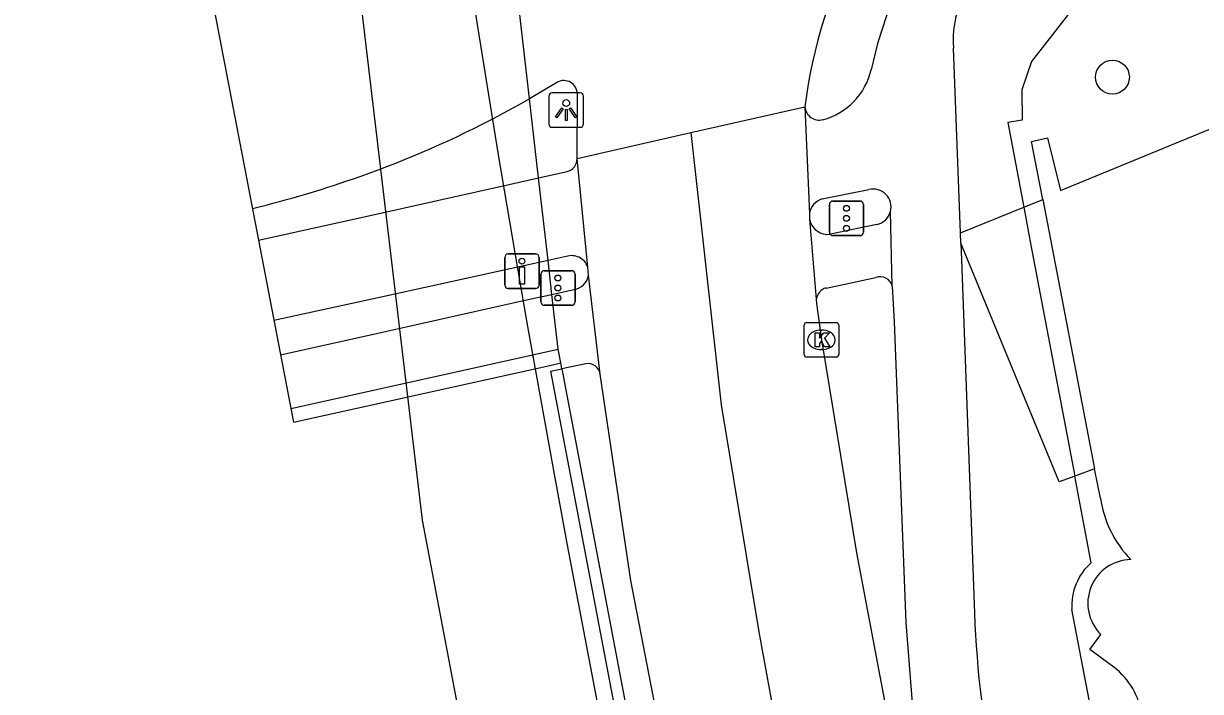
# Model space of a CAD drawing. Extents: x 159265 to 160143, y 383413 to 384319.
# Drawn here: x 159265.5 to 159299.53, y 383947.86 to 383967.15 of the extents above; entities that cross this region are included whole.
import ezdxf

# ---------------------------------------------------------------- set-up
doc = ezdxf.new("R2010")
doc.units = 0
for name, color, linetype in [('IMGEO_Boom', 7, 'Continuous'), ('IMGEO_Dek', 7, 'Continuous'), ('IMGEO_Drukknoppaal', 7, 'Continuous'), ('IMGEO_Fietspad_gesloten', 7, 'Continuous'), ('IMGEO_Kolk', 7, 'Continuous'), ('IMGEO_Lichtpunt', 7, 'Continuous'), ('IMGEO_Lijnafwatering', 7, 'Continuous'), ('IMGEO_Muur', 7, 'Continuous'), ('IMGEO_Pand', 7, 'Continuous'), ('IMGEO_Rijbaan_regionaal_gesloten', 7, 'Continuous'), ('IMGEO_Verkeersregelinstallatiepaal', 7, 'Continuous'), ('IMGEO_Voetpad_open', 7, 'Continuous')]:
    doc.layers.add(name, color=color, linetype=linetype)

msp = doc.modelspace()

# ---------------------------------------------------------------- linework, layer by layer
at = {"layer": 'IMGEO_Boom'}
msp.add_circle((159296.98, 383965.604), 0.489, dxfattribs=at)
at = {"layer": 'IMGEO_Dek'}
for points in [[(159273.299, 383955.634), (159280.709, 383957.278), (159281.028, 383957.348), (159280.954, 383957.749), (159280.773, 383959.33), (159280.661, 383960.306), (159280.387, 383962.692), (159280.125, 383964.98), (159278.545, 383978.753), (159278.462, 383979.478), (159278.393, 383980.079)], [(159269.817, 383974.603), (159270.249, 383971.517), (159273.299, 383955.634)]]:
    msp.add_lwpolyline(points, dxfattribs=at)
at = {"layer": 'IMGEO_Drukknoppaal'}
for p, q in [((159279.512, 383960.496), (159280.302, 383960.496)), ((159280.302, 383960.496), (159279.512, 383960.496)), ((159279.412, 383959.596), (159279.412, 383960.396)), ((159279.412, 383960.396), (159279.412, 383959.596)), ((159280.402, 383960.396), (159280.402, 383959.596)), ((159280.402, 383959.596), (159280.402, 383960.396)), ((159280.302, 383959.496), (159279.512, 383959.496)), ((159279.512, 383959.496), (159280.302, 383959.496))]:
    msp.add_line(p, q, dxfattribs=at)
msp.add_lwpolyline([(159279.982, 383960.121), (159279.982, 383959.621), (159279.832, 383959.621), (159279.832, 383960.121), (159279.982, 383960.121)], dxfattribs=at)
msp.add_circle((159279.907, 383960.286), 0.085, dxfattribs=at)
for centre, start, end in [((159279.512, 383960.396), 90, 180), ((159279.512, 383960.396), 90, 180), ((159280.302, 383960.396), 0, 90), ((159280.302, 383960.396), 360, 90), ((159279.512, 383959.596), 180, 270), ((159279.512, 383959.596), 180, 270), ((159280.302, 383959.596), 270, 0), ((159280.302, 383959.596), 270, 0)]:
    msp.add_arc(centre, 0.1, start, end, dxfattribs=at)
at = {"layer": 'IMGEO_Fietspad_gesloten'}
for points in [[(159290.579, 383967.793), (159290.183, 383966.577), (159290.004, 383965.819)], [(159292.586, 383961.108), (159292.388, 383966.442)], [(159280.387, 383962.692), (159281.215, 383962.875)], [(159272.288, 383960.895), (159275.429, 383961.592), (159279.573, 383962.511), (159280.387, 383962.692)], [(159288.589, 383962.086), (159289.937, 383962.357)], [(159290.612, 383959.566), (159290.562, 383961.72)], [(159292.597, 383960.809), (159292.586, 383961.108)], [(159292.597, 383960.809), (159292.615, 383960.33), (159292.994, 383950.115)], [(159280.661, 383960.306), (159279.958, 383960.152), (159275.832, 383959.248), (159272.735, 383958.57)], [(159281.184, 383960.42), (159280.661, 383960.306)], [(159290.612, 383959.566), (159290.667, 383958.54), (159291.003, 383949.851), (159291.202, 383947.399), (159291.638, 383944.756), (159295.942, 383922.137)]]:
    msp.add_lwpolyline(points, dxfattribs=at)
for centre, radius, start, end in [((159295.098, 383966.705), 2.722, 127.2175, 185.546), ((159288.114, 383966.253), 1.94, 284.6749, 347.0594), ((159288.503, 383964.78), 0.416, 184.1081, 284.2732), ((159281.115, 383963.248), 0.386, 284.9775, 0.7992), ((159290.062, 383961.855), 0.518, 344.906, 104.0044), ((159288.732, 383961.589), 0.517, 106.0735, 172.8985), ((159281.346, 383959.958), 0.49, 19.2227, 109.2746), ((159321.794, 383951.14), 28.819, 182.0377, 192.0426)]:
    msp.add_arc(centre, radius, start, end, dxfattribs=at)
at = {"layer": 'IMGEO_Kolk'}
for p, q in [((159288.065, 383957.59), (159288.065, 383958.442)), ((159288.14, 383958.516), (159288.992, 383958.516)), ((159289.066, 383958.442), (159289.066, 383957.59)), ((159288.553, 383958.296), (159288.578, 383958.296)), ((159288.576, 383957.736), (159288.551, 383957.736)), ((159288.992, 383957.516), (159288.14, 383957.516))]:
    msp.add_line(p, q, dxfattribs=at)
for points in [[(159288.065, 383957.59), (159288.065, 383958.442)], [(159288.14, 383958.516), (159288.992, 383958.516)], [(159289.066, 383958.442), (159289.066, 383957.59)], [(159288.386, 383958.216), (159288.509, 383958.216), (159288.509, 383958.065), (159288.639, 383958.216), (159288.803, 383958.216), (159288.657, 383958.065), (159288.81, 383957.816), (159288.658, 383957.816), (159288.573, 383957.98), (159288.509, 383957.913), (159288.509, 383957.816), (159288.386, 383957.816), (159288.386, 383958.216)], [(159288.992, 383957.516), (159288.14, 383957.516)]]:
    msp.add_lwpolyline(points, dxfattribs=at)
for centre, start, end in [((159288.142, 383958.44), 91.552, 178.448), ((159288.142, 383958.44), 91.552, 178.448), ((159288.99, 383958.44), 1.552, 88.448), ((159288.99, 383958.44), 1.552, 88.448), ((159288.142, 383957.592), 181.552, 268.448), ((159288.142, 383957.592), 181.552, 268.448), ((159288.99, 383957.592), 271.552, 358.448), ((159288.99, 383957.592), 271.552, 358.448)]:
    msp.add_arc(centre, 0.0765, start, end, dxfattribs=at)
for centre, major_axis, ratio, start_param, end_param in [((159288.552, 383958.016), (-0.387, 0.002), 0.722429, 4.712389, 7.853982), ((159288.577, 383958.016), (-0.39, 0.002), 0.717154, 1.570796, 4.712389)]:
    msp.add_ellipse(centre, major_axis=major_axis, ratio=ratio, start_param=start_param, end_param=end_param, dxfattribs=at)
at = {"layer": 'IMGEO_Lichtpunt'}
for p, q in [((159280.687, 383965.057), (159280.687, 383964.25)), ((159280.687, 383965.057), (159280.687, 383964.25)), ((159281.589, 383965.152), (159280.781, 383965.152)), ((159281.589, 383965.152), (159280.781, 383965.152)), ((159281.683, 383964.25), (159281.683, 383965.057)), ((159281.683, 383964.25), (159281.683, 383965.057)), ((159280.781, 383964.156), (159281.589, 383964.156)), ((159280.781, 383964.156), (159281.589, 383964.156))]:
    msp.add_line(p, q, dxfattribs=at)
for points in [[(159281.061, 383964.721), (159281.1, 383964.693), (159280.912, 383964.431), (159280.874, 383964.458), (159281.061, 383964.721)], [(159281.163, 383964.673), (159281.21, 383964.673), (159281.21, 383964.351), (159281.163, 383964.351), (159281.163, 383964.673)], [(159281.273, 383964.693), (159281.311, 383964.72), (159281.498, 383964.458), (159281.459, 383964.43), (159281.273, 383964.693)]]:
    msp.add_lwpolyline(points, dxfattribs=at)
msp.add_circle((159281.186, 383964.855), 0.0994, dxfattribs=at)
for centre, start, end in [((159280.781, 383965.057), 90, 180), ((159280.781, 383965.057), 90, 180), ((159281.589, 383965.057), 0, 90), ((159281.589, 383965.057), 0, 90), ((159280.781, 383964.25), 180, 270), ((159280.781, 383964.25), 180, 270), ((159281.589, 383964.25), 270, 0), ((159281.589, 383964.25), 270, 360)]:
    msp.add_arc(centre, 0.0946, start, end, dxfattribs=at)
at = {"layer": 'IMGEO_Lijnafwatering'}
for points in [[(159276.755, 383981.12), (159276.949, 383978.154), (159277.576, 383973.818), (159278.56, 383967.425), (159279.233, 383963.307), (159279.791, 383960.016), (159280.071, 383958.4)], [(159280.071, 383958.4), (159280.818, 383954.239), (159281.212, 383952.082), (159283.756, 383938.742)]]:
    msp.add_lwpolyline(points, dxfattribs=at)
at = {"layer": 'IMGEO_Muur'}
for points in [[(159273.222, 383956.031), (159280.954, 383957.749)], [(159314.238, 383781.271), (159280.741, 383957.112), (159281.061, 383957.173)], [(159281.061, 383957.173), (159314.487, 383781.303), (159314.238, 383781.271)]]:
    msp.add_lwpolyline(points, dxfattribs=at)
at = {"layer": 'IMGEO_Pand'}
for points in [[(159294.965, 383962.066), (159294.64, 383963.748), (159295.1, 383963.85), (159295.478, 383962.329), (159316.608, 383971.018), (159316.984, 383970.179), (159321.28, 383971.93), (159320.908, 383972.792), (159338.27, 383979.904)], [(159294.965, 383962.066), (159296.466, 383954.292)], [(159296.631, 383953.437), (159296.466, 383954.292)], [(159297.023, 383948.556), (159296.33, 383949.069), (159296.646, 383949.504)]]:
    msp.add_lwpolyline(points, dxfattribs=at)
for centre, radius, start, end in [((159299.846, 383953.933), 3.253, 188.7699, 224.1789), ((159297.532, 383950.403), 1.263, 90.8674, 225.4293), ((159295.757, 383946.893), 2.089, 7.2727, 52.7189)]:
    msp.add_arc(centre, radius, start, end, dxfattribs=at)
at = {"layer": 'IMGEO_Rijbaan_regionaal_gesloten'}
for points in [[(159280.211, 384172.631), (159274.487, 384158.497), (159272.013, 384150.923), (159269.535, 384141.678), (159267.507, 384132.324), (159266.005, 384119.851), (159265.496, 384109.233), (159267.965, 384029.162), (159271.62, 383998.252), (159277.018, 383952.804), (159311.634, 383770.65), (159326.117, 383701.416), (159334.862, 383664.196)], [(159280.125, 383964.98), (159278.545, 383978.753)], [(159280.935, 383965.46), (159280.125, 383964.98)], [(159280.125, 383964.98), (159279.872, 383964.83), (159279.249, 383964.494)], [(159280.387, 383962.692), (159280.125, 383964.98)], [(159281.501, 383963.253), (159281.509, 383965.123)], [(159284.794, 383964.002), (159288.088, 383964.75)], [(159288.088, 383964.75), (159288.219, 383961.653)], [(159281.501, 383963.253), (159284.794, 383964.002)], [(159284.794, 383964.002), (159285.67, 383956.14), (159286.758, 383949.576), (159287.259, 383946.83), (159288.715, 383938.85), (159290.32, 383930.899), (159291.724, 383923.156), (159293.222, 383915.43), (159294.735, 383907.617), (159295.538, 383903.733), (159296.639, 383898.589)], [(159281.808, 383960.119), (159281.501, 383963.253)], [(159280.661, 383960.306), (159280.387, 383962.692)], [(159288.219, 383961.653), (159288.223, 383961.497)], [(159288.223, 383961.497), (159288.417, 383959.19)], [(159280.773, 383959.33), (159280.661, 383960.306)], [(159281.83, 383959.887), (159281.808, 383960.119)], [(159282.172, 383957.025), (159281.83, 383959.887)], [(159281.061, 383957.173), (159281.028, 383957.348), (159280.954, 383957.749), (159280.773, 383959.33)], [(159288.417, 383959.19), (159288.419, 383959.069), (159288.565, 383958.015), (159289.579, 383951.86), (159291.671, 383940.817), (159294.9, 383923.637), (159295.186, 383922.018)], [(159316.213, 383777.09), (159315.456, 383780.799), (159309.353, 383813.036), (159303.32, 383844.753), (159290.389, 383912.552), (159284.239, 383944.948), (159283.058, 383951.058), (159282.172, 383957.025)]]:
    msp.add_lwpolyline(points, dxfattribs=at)
for centre, radius, start, end in [((159302.436, 383962.946), 14.461, 131.5681, 172.8326), ((159281.121, 383965.119), 0.388, 0.5986, 118.5663), ((159264.867, 383991.922), 30.97, 289.5534, 297.6709), ((159264.87, 383991.953), 30.998, 283.5108, 289.5282)]:
    msp.add_arc(centre, radius, start, end, dxfattribs=at)
at = {"layer": 'IMGEO_Verkeersregelinstallatiepaal'}
for p, q in [((159288.795, 383961.126), (159288.795, 383961.926)), ((159288.795, 383961.926), (159288.795, 383961.126)), ((159288.895, 383962.026), (159289.685, 383962.026)), ((159289.685, 383962.026), (159288.895, 383962.026)), ((159289.785, 383961.926), (159289.785, 383961.126)), ((159289.785, 383961.126), (159289.785, 383961.926)), ((159289.685, 383961.026), (159288.895, 383961.026)), ((159288.895, 383961.026), (159289.685, 383961.026)), ((159280.452, 383959.113), (159280.452, 383959.913)), ((159280.452, 383959.913), (159280.452, 383959.113)), ((159280.552, 383960.013), (159281.342, 383960.013)), ((159281.342, 383960.013), (159280.552, 383960.013)), ((159281.442, 383959.913), (159281.442, 383959.113)), ((159281.442, 383959.113), (159281.442, 383959.913)), ((159281.342, 383959.013), (159280.552, 383959.013)), ((159280.552, 383959.013), (159281.342, 383959.013))]:
    msp.add_line(p, q, dxfattribs=at)
for centre in [(159289.29, 383961.816), (159289.29, 383961.526), (159289.29, 383961.236), (159280.947, 383959.803), (159280.947, 383959.513), (159280.947, 383959.223)]:
    msp.add_circle(centre, 0.085, dxfattribs=at)
for centre, start, end in [((159288.895, 383961.926), 90, 180), ((159288.895, 383961.926), 90, 180), ((159289.685, 383961.926), 0, 90), ((159289.685, 383961.926), 360, 90), ((159288.895, 383961.126), 180, 270), ((159288.895, 383961.126), 180, 270), ((159289.685, 383961.126), 270, 0), ((159289.685, 383961.126), 270, 0), ((159280.552, 383959.913), 90, 180), ((159280.552, 383959.913), 90, 180), ((159281.342, 383959.913), 0, 90), ((159281.342, 383959.913), 360, 90), ((159280.552, 383959.113), 180, 270), ((159280.552, 383959.113), 180, 270), ((159281.342, 383959.113), 270, 0), ((159281.342, 383959.113), 270, 0)]:
    msp.add_arc(centre, 0.1, start, end, dxfattribs=at)
at = {"layer": 'IMGEO_Voetpad_open'}
for points in [[(159332.607, 383982.779), (159324.794, 383979.602), (159304.875, 383971.301), (159295.77, 383967.506), (159294.643, 383966.059), (159294.363, 383965.237), (159294.375, 383964.359), (159293.955, 383964.292), (159294.418, 383961.846)], [(159292.586, 383961.108), (159294.418, 383961.846)], [(159294.418, 383961.846), (159294.965, 383962.066)], [(159294.418, 383961.846), (159294.625, 383960.751), (159295.89, 383954.077)], [(159290.164, 383961.348), (159288.827, 383961.067)], [(159295.89, 383954.077), (159295.44, 383953.91), (159292.78, 383960.365), (159292.597, 383960.809)], [(159288.705, 383959.513), (159290.137, 383959.812)], [(159280.773, 383959.33), (159281.411, 383959.472)], [(159272.924, 383957.584), (159276.005, 383958.27), (159280.128, 383959.187), (159280.773, 383959.33)], [(159281.754, 383957.326), (159281.061, 383957.173)], [(159296.466, 383954.292), (159295.89, 383954.077)], [(159296.364, 383951.574), (159295.89, 383954.077)], [(159310.579, 383873.273), (159309.755, 383877.603), (159295.809, 383950.222)]]:
    msp.add_lwpolyline(points, dxfattribs=at)
for centre, radius, start, end in [((159288.75, 383961.599), 0.537, 190.9059, 278.1984), ((159290.064, 383961.854), 0.516, 281.1726, 344.9595), ((159281.346, 383959.956), 0.489, 277.6078, 351.8427), ((159290.273, 383959.493), 0.347, 12.2066, 113.0346), ((159288.803, 383959.136), 0.39, 104.5838, 171.9732), ((159281.809, 383956.962), 0.368, 9.8709, 98.6141), ((159297.469, 383950.33), 1.664, 131.6258, 183.7376)]:
    msp.add_arc(centre, radius, start, end, dxfattribs=at)

doc.saveas('drawing.dxf')
